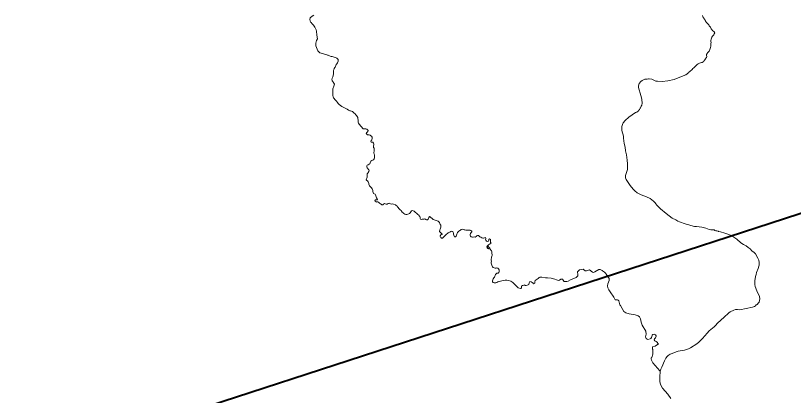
# Model space of a CAD drawing. Extents: x 553962 to 842807, y 8883888 to 9032388.
# Drawn here: x 592477 to 594279, y 8915645 to 8916524 of the extents above; entities that cross this region are included whole.
import ezdxf

# ---------------------------------------------------------------- set-up
doc = ezdxf.new("R2010")
doc.units = 0
doc.header["$LTSCALE"] = 200
doc.layers.add('6', color=7, linetype='Continuous', lineweight=13)

msp = doc.modelspace()

# ---------------------------------------------------------------- linework, layer by layer
at = {"layer": '6', "lineweight": 40}
msp.add_line((590967.2, 8914985.2), (596244.3, 8916699.1), dxfattribs=at)
at = {"layer": '6'}
for points in [[(593167.9, 8916524.7), (593164.1, 8916522.1), (593159.5, 8916518.6), (593158.6, 8916514.6), (593160.4, 8916508.6), (593161.8, 8916507.6), (593164.1, 8916504.4), (593167.2, 8916501), (593170.7, 8916496.5), (593173.8, 8916490.8), (593174, 8916487.4), (593175.2, 8916478.5)], [(594080, 8916505.1), (594078.5, 8916506.9), (594076.9, 8916508.3), (594075.8, 8916510.1), (594074.6, 8916512.2), (594073.3, 8916514.1), (594072, 8916515.7), (594071, 8916517.5), (594070, 8916519.4), (594067.9, 8916523.5)], [(594080, 8916505.1), (594078.5, 8916506.9), (594076.9, 8916508.3), (594075.8, 8916510.1), (594074.6, 8916512.2), (594073.3, 8916514.1), (594072, 8916515.7), (594071, 8916517.5), (594070, 8916519.4), (594067.9, 8916523.5)], [(594036.3, 8916392.1), (594036.8, 8916392.4), (594038.8, 8916393.8), (594040.7, 8916395.6), (594042.4, 8916397.4), (594044.1, 8916399.1), (594046, 8916400.9), (594047.8, 8916402.9), (594049.3, 8916404.3), (594051.1, 8916405.9), (594052.4, 8916407.4), (594054.2, 8916408.9), (594056, 8916410.2), (594057.9, 8916411.6), (594059.7, 8916412.6), (594061.5, 8916413.4), (594063.6, 8916414), (594065.5, 8916414.7), (594067.5, 8916415.2), (594069.4, 8916416.3), (594071.1, 8916417.6), (594072.4, 8916419.4), (594073.8, 8916421.2), (594075, 8916423.1), (594076.1, 8916425), (594077.7, 8916426.7), (594078.4, 8916429), (594077.7, 8916431.5), (594077.8, 8916433.6), (594078.7, 8916436), (594080, 8916437.7), (594082, 8916439.3), (594083.4, 8916441), (594084.5, 8916442.9), (594085.5, 8916445.1), (594086.2, 8916447.7), (594086.8, 8916450), (594087.2, 8916452.6), (594087.5, 8916454.6), (594087.7, 8916456.7), (594087.8, 8916459.2), (594087.9, 8916461.3), (594087.8, 8916463.9), (594087.7, 8916466.2), (594087.9, 8916468.7), (594088.7, 8916471.3), (594089.8, 8916473.6), (594091.4, 8916475.8), (594093.1, 8916477.2), (594094.5, 8916479), (594095.5, 8916481.6), (594096.7, 8916483.3), (594096.2, 8916485.4), (594094.3, 8916486.7), (594092.4, 8916488), (594090.8, 8916489.5), (594089.7, 8916491.4), (594088.6, 8916493.1), (594087.6, 8916495), (594086.7, 8916496.8), (594085.4, 8916498.5), (594084, 8916500.2), (594082.7, 8916501.8), (594081.4, 8916503.4), (594080, 8916505.1)], [(594036.3, 8916392.1), (594036.8, 8916392.4), (594038.8, 8916393.8), (594040.7, 8916395.6), (594042.4, 8916397.4), (594044.1, 8916399.1), (594046, 8916400.9), (594047.8, 8916402.9), (594049.3, 8916404.3), (594051.1, 8916405.9), (594052.4, 8916407.4), (594054.2, 8916408.9), (594056, 8916410.2), (594057.9, 8916411.6), (594059.7, 8916412.6), (594061.5, 8916413.4), (594063.6, 8916414), (594065.5, 8916414.7), (594067.5, 8916415.2), (594069.4, 8916416.3), (594071.1, 8916417.6), (594072.4, 8916419.4), (594073.8, 8916421.2), (594075, 8916423.1), (594076.1, 8916425), (594077.7, 8916426.7), (594078.4, 8916429), (594077.7, 8916431.5), (594077.8, 8916433.6), (594078.7, 8916436), (594080, 8916437.7), (594082, 8916439.3), (594083.4, 8916441), (594084.5, 8916442.9), (594085.5, 8916445.1), (594086.2, 8916447.7), (594086.8, 8916450), (594087.2, 8916452.6), (594087.5, 8916454.6), (594087.7, 8916456.7), (594087.8, 8916459.2), (594087.9, 8916461.3), (594087.8, 8916463.9), (594087.7, 8916466.2), (594087.9, 8916468.7), (594088.7, 8916471.3), (594089.8, 8916473.6), (594091.4, 8916475.8), (594093.1, 8916477.2), (594094.5, 8916479), (594095.5, 8916481.6), (594096.7, 8916483.3), (594096.2, 8916485.4), (594094.3, 8916486.7), (594092.4, 8916488), (594090.8, 8916489.5), (594089.7, 8916491.4), (594088.6, 8916493.1), (594087.6, 8916495), (594086.7, 8916496.8), (594085.4, 8916498.5), (594084, 8916500.2), (594082.7, 8916501.8), (594081.4, 8916503.4), (594080, 8916505.1)], [(593175.2, 8916478.5), (593176.4, 8916469.6), (593174.7, 8916466.1), (593172.5, 8916459.6), (593172.4, 8916453.2), (593176, 8916445.9), (593177.6, 8916442), (593182.1, 8916437.6), (593195.9, 8916433.4)], [(593927.7, 8916329.4), (593926.7, 8916333.6), (593925.1, 8916338.4), (593919.7, 8916356.8), (593919.7, 8916361.4), (593921.8, 8916366.2), (593925.5, 8916370.7), (593928.7, 8916373.5), (593934.9, 8916376.1), (593939.8, 8916376.6), (593943, 8916377.4), (593944.7, 8916377.4), (593950.7, 8916376.1), (593959.9, 8916371.9), (593964, 8916371.7), (593974.5, 8916371.2), (593987.7, 8916372.4), (594002.3, 8916375.7), (594015.5, 8916381.1), (594029.8, 8916386.5), (594036.3, 8916392.1)], [(593911.2, 8916118.1), (593907.6, 8916121.8), (593901, 8916130.2), (593891.6, 8916144), (593889.8, 8916148.5), (593889.8, 8916153.5), (593893.3, 8916162.8), (593894.6, 8916167.4), (593894.8, 8916176), (593894.2, 8916180.5), (593893.7, 8916188.8), (593892, 8916201.7), (593890.1, 8916210.3), (593888.8, 8916218.8), (593886.9, 8916227.4), (593885.4, 8916240.2), (593885.1, 8916244.7), (593881.6, 8916257.4), (593881.1, 8916262.1), (593881.4, 8916266.8), (593882.6, 8916271.3), (593884.2, 8916275.3), (593888.9, 8916281), (593897.3, 8916288.4), (593912.9, 8916299), (593916.1, 8916300.4), (593919.9, 8916303.2), (593920.3, 8916304.3), (593921.3, 8916304.7), (593921.4, 8916305.7), (593922.5, 8916306.5), (593923.5, 8916309.2), (593924.6, 8916310.2), (593925.9, 8916313.6), (593927.7, 8916316.4), (593928.4, 8916320.9), (593927.7, 8916329.4)], [(593251.3, 8916303.5), (593251.9, 8916303.5), (593252.8, 8916303.5), (593255.3, 8916302.7), (593257.5, 8916301.5), (593259.7, 8916299.6), (593261.8, 8916297.7), (593263.7, 8916296), (593265.3, 8916294), (593267.1, 8916292.2), (593268.8, 8916289.7), (593269.7, 8916287.6), (593270.4, 8916284.8), (593270.5, 8916282.2), (593270.8, 8916279.5), (593270.9, 8916276.9), (593270.8, 8916276.3), (593271.5, 8916274.4), (593272.9, 8916272.5), (593274.7, 8916270.9), (593276.5, 8916268.8), (593277.9, 8916267), (593279.1, 8916265.3), (593280.7, 8916263.4), (593282.2, 8916261.8), (593284.4, 8916261.7), (593286.6, 8916261.8), (593288.8, 8916261.7), (593290.7, 8916260.9), (593292.6, 8916259.6), (593293.6, 8916257.5), (593293.5, 8916255.3), (593292, 8916253.9), (593290.3, 8916252.4), (593289.2, 8916250.5), (593290.8, 8916249), (593292.5, 8916247.7), (593294.6, 8916247.7), (593296.5, 8916247.5), (593298.7, 8916246.8), (593300.3, 8916245.7), (593301.7, 8916244.4), (593303.2, 8916242.2), (593303.5, 8916240.4), (593303.2, 8916238.8), (593302.2, 8916236.4), (593301.1, 8916234.6), (593300.3, 8916232.6), (593301, 8916230.7), (593303.2, 8916230.8), (593304.8, 8916230.4), (593306.4, 8916228.7), (593306.9, 8916226.5), (593307, 8916224.7), (593306.5, 8916222.4), (593306.5, 8916220.7), (593306.7, 8916218.3), (593307.7, 8916216.7), (593307.9, 8916215.2), (593308, 8916212.8), (593308.1, 8916211.9)], [(593307.6, 8916211.4), (593307.6, 8916209.1), (593307.2, 8916207.2), (593307.2, 8916205.7), (593308, 8916203.3), (593308.6, 8916201.1), (593308.9, 8916198.8), (593308.8, 8916196.3), (593308.5, 8916194), (593307.9, 8916191.8), (593306.3, 8916189.9), (593304.1, 8916189.1), (593302.3, 8916188.3), (593300.5, 8916186.9), (593299.2, 8916185.2), (593298.7, 8916183.2), (593297.8, 8916180.7), (593296.2, 8916179.5), (593293.8, 8916178.6), (593292, 8916177.7), (593290.6, 8916176.1), (593290.5, 8916173.7), (593291.5, 8916171.7), (593292.9, 8916170.1), (593294.2, 8916168.5), (593295.5, 8916166.7), (593296.1, 8916164.7), (593295.3, 8916162.7), (593294.1, 8916160.9), (593293, 8916159), (593291.5, 8916157.1), (593291.3, 8916155), (593291.3, 8916153.8), (593291.4, 8916151.7), (593291.5, 8916149.6), (593291.1, 8916147.5), (593289.8, 8916145.9), (593289.3, 8916143.7), (593290.5, 8916141.8), (593292.5, 8916141.1), (593293.6, 8916139.2), (593294.7, 8916137.5), (593295.3, 8916135.4), (593295.4, 8916133.3), (593296, 8916131.4), (593297.4, 8916129.8), (593298.7, 8916128.1), (593300.3, 8916126.5), (593301.9, 8916124.8), (593303.2, 8916123), (593304, 8916121), (593304.7, 8916119), (593305, 8916116.5), (593305.2, 8916114.1), (593306.3, 8916112.2), (593308.2, 8916111.4), (593310.1, 8916110.2), (593311.3, 8916108.6), (593312.1, 8916106.6), (593312.4, 8916104.3), (593313.4, 8916102.2), (593314.6, 8916100), (593315.5, 8916097.7), (593315.2, 8916097.6), (593313.2, 8916097.5)], [(594194.5, 8915855.4), (594197.7, 8915858.8), (594199.2, 8915860.9), (594200.6, 8915868.1), (594200, 8915873.5), (594194.4, 8915886.7), (594190.5, 8915896.8), (594189.4, 8915901.3), (594189.5, 8915909.7), (594190.8, 8915919.8), (594192.3, 8915924.7), (594193.4, 8915929.3), (594197, 8915938.8), (594198.3, 8915943.5), (594199.4, 8915945.8), (594199.6, 8915948.3), (594199.4, 8915952.6), (594198.3, 8915957.7), (594196.1, 8915962.5), (594191, 8915972), (594187.5, 8915975.6), (594182.7, 8915979.3), (594178.4, 8915983.8), (594174.1, 8915987.3), (594169.2, 8915990.6), (594163.1, 8915993.8), (594156.6, 8915998), (594147.7, 8916006.4), (594143.1, 8916009.7), (594135.8, 8916013.7), (594135, 8916014.9), (594119.6, 8916020.2), (594110, 8916023), (594105.6, 8916024.1), (594104.2, 8916024.9), (594101.3, 8916025.5), (594099, 8916025.6), (594096.9, 8916026.4), (594095, 8916027.7), (594087.8, 8916028), (594084, 8916028.8), (594076, 8916031.4), (594066.8, 8916033.9), (594054.1, 8916035.6), (594049.6, 8916035.7), (594041.4, 8916037.7), (594036.9, 8916039.4), (594032.5, 8916040.4), (594032.5, 8916040.4), (594028.4, 8916042), (594015, 8916046.5), (594011.3, 8916048), (594006.7, 8916050.7), (593998.3, 8916054.8), (593983.7, 8916065.6), (593970.8, 8916076.7), (593962.4, 8916085.1), (593960.1, 8916088), (593958.6, 8916090.7), (593955.1, 8916094.6), (593946.7, 8916100.4), (593938.5, 8916104.1), (593925.8, 8916109), (593916.7, 8916113.8), (593911.2, 8916118.1)], [(593313.2, 8916097.5), (593310.8, 8916097.4), (593309.1, 8916095.6), (593310.2, 8916093.9), (593312.4, 8916092.6), (593314.4, 8916092.1), (593314.4, 8916092.8), (593316.6, 8916092.8), (593318.7, 8916091.4), (593320.5, 8916089.9), (593322.5, 8916088.4), (593324.1, 8916087.2), (593325.7, 8916085.6), (593328, 8916085.8), (593329.6, 8916087.5), (593331.5, 8916088.9), (593333.6, 8916087.9), (593335.8, 8916086.9), (593338.2, 8916087.2), (593340, 8916088.6), (593342.3, 8916089.4), (593344.5, 8916089.1), (593346, 8916087.9), (593348, 8916087.1), (593350.5, 8916087.7), (593352.6, 8916087.4), (593356.2, 8916085.9), (593356.9, 8916085.6), (593359, 8916084.2), (593360.9, 8916082.7), (593362.2, 8916081.2), (593363.5, 8916079.6), (593365, 8916077.6), (593366.8, 8916075.7), (593368.4, 8916074.5), (593370.3, 8916072.9), (593371.5, 8916070.7), (593373, 8916068.9), (593374.7, 8916067.3), (593376.6, 8916065.9)], [(593376.6, 8916065.9), (593379.2, 8916064.1), (593381.3, 8916063.5), (593383.7, 8916063.6), (593386, 8916063.8), (593388, 8916064.7), (593389.9, 8916065.9), (593391.6, 8916067.6), (593392.8, 8916069.8), (593394.3, 8916071.8), (593396.4, 8916072.9), (593398.3, 8916071.9), (593400.2, 8916070.7), (593402.1, 8916069.2), (593403.9, 8916068), (593405.8, 8916066.3), (593407.6, 8916064.9), (593409.2, 8916063.3), (593411, 8916061.9), (593412.4, 8916060.4), (593413.6, 8916058.7), (593414.3, 8916056.7), (593414.5, 8916054.4), (593415, 8916052.2), (593417.1, 8916052), (593419.3, 8916052.3), (593421.3, 8916052.5), (593423.3, 8916052.9), (593425.3, 8916053.3), (593427.3, 8916052.1), (593429.2, 8916050.9), (593431.5, 8916050.9), (593433, 8916052.6), (593433.7, 8916054.7), (593434.5, 8916056.8), (593435.9, 8916058.4), (593437.9, 8916057.6), (593439.7, 8916056), (593441.3, 8916054.6), (593442.9, 8916053.2), (593444.5, 8916052.1), (593446.7, 8916050.8), (593449.2, 8916050.1), (593451.6, 8916049.5), (593454, 8916048.8), (593456.1, 8916048.2), (593457.9, 8916046.7), (593458.9, 8916044.9), (593459.7, 8916042.7), (593460.8, 8916040.5), (593462, 8916038.8), (593462.5, 8916036.6), (593462.4, 8916034.1), (593461.7, 8916031.6), (593460.7, 8916029.4), (593459.6, 8916027.6)], [(593459.6, 8916027.5), (593459.6, 8916027.6), (593459.4, 8916024.3), (593460.6, 8916022.7), (593462.2, 8916021), (593463.7, 8916019.4), (593465.3, 8916018.1), (593465.6, 8916017.4), (593464.5, 8916016.8), (593462.6, 8916016.4), (593462.1, 8916016.2), (593460.5, 8916014.3), (593460.9, 8916012.4), (593461.8, 8916010.6)], [(593462.2, 8916010.2), (593463.8, 8916009), (593465.9, 8916008.5), (593467.9, 8916009.8), (593469.3, 8916011.4), (593471, 8916013.1), (593472.6, 8916015), (593474.1, 8916016.3), (593475.7, 8916017.8), (593477.4, 8916019.7), (593479.2, 8916021.1), (593481.1, 8916022), (593483.3, 8916022.8), (593485.5, 8916023.8), (593487.6, 8916024.6), (593490, 8916024.4), (593491, 8916022.1), (593491.4, 8916020), (593491.9, 8916017.8), (593492.2, 8916015.7), (593492.8, 8916013.4), (593494.2, 8916011.5), (593496.2, 8916011.5), (593497.9, 8916013.2), (593498.5, 8916015.4), (593499.1, 8916017.6), (593499.9, 8916019.7), (593501.1, 8916021.5), (593502.1, 8916023.3)], [(593502.1, 8916023.3), (593504.2, 8916024.8), (593506.5, 8916026), (593508.1, 8916027.3), (593509.6, 8916029), (593511.7, 8916029.1), (593514, 8916028.6), (593516, 8916028.2), (593518.2, 8916027.8), (593520.4, 8916027.5), (593522.7, 8916027.3), (593525.1, 8916027.2), (593527.5, 8916027.1), (593530, 8916026.9), (593532.1, 8916026.4), (593534.2, 8916025.1), (593534.4, 8916023.1), (593532.5, 8916021.7), (593531.2, 8916019.8), (593530.5, 8916017.6), (593530.3, 8916015.2), (593530.7, 8916013), (593532.5, 8916011.7), (593535.2, 8916011.2), (593537.2, 8916011.2), (593539.7, 8916011.4), (593542, 8916011.3), (593543.8, 8916012.6), (593545.3, 8916014.4), (593547.3, 8916015.1), (593549.5, 8916014.9), (593550.7, 8916013), (593552.7, 8916011.7), (593554.9, 8916010.6), (593557.1, 8916009.5), (593559.2, 8916008.5), (593561.2, 8916008.5), (593563.2, 8916009.2), (593565.4, 8916010.1), (593566.1, 8916008.2), (593565.8, 8916005.8), (593566.5, 8916003.7), (593568.2, 8916002), (593570.4, 8916001.1), (593572.7, 8916001.8), (593573.5, 8916003.7), (593573.1, 8916006), (593575.1, 8916006.9), (593576.9, 8916005.5), (593577.4, 8916003.2), (593577, 8916001.1), (593577.3, 8915998.9), (593578.5, 8915997), (593576.6, 8915995.5), (593574.7, 8915994.6), (593572.7, 8915993.3), (593570.9, 8915992), (593569.2, 8915990.6), (593568.7, 8915988.4), (593569.3, 8915986.3), (593571.1, 8915984.6), (593573.2, 8915984.3), (593571.6, 8915985.6), (593570, 8915987.1), (593570.5, 8915989.1), (593572.5, 8915990.5), (593573.1, 8915988.6), (593574.2, 8915986.9), (593576, 8915985.8), (593575.5, 8915983.8), (593577.1, 8915982.4), (593578.3, 8915980.7), (593579.8, 8915979.3), (593580.5, 8915977.4), (593580, 8915975.4), (593580.1, 8915973.1), (593580.9, 8915971.1), (593580.8, 8915968.8), (593580, 8915966.8), (593579.7, 8915964.8), (593579.3, 8915962.8), (593579, 8915960.3), (593579.1, 8915958.1), (593579.3, 8915955.5), (593579, 8915953.3), (593579.1, 8915950.8), (593579.7, 8915948.4), (593580.3, 8915946), (593580.8, 8915944.1), (593581.7, 8915942.1), (593583.5, 8915941), (593585.5, 8915940.1), (593587.8, 8915939.4), (593588.1, 8915939.4), (593590.1, 8915939.6), (593592.3, 8915939.8), (593594.3, 8915939.2), (593595.9, 8915937.5), (593597.3, 8915935.5), (593597.4, 8915933.1), (593597.4, 8915933)], [(593597.4, 8915933), (593597, 8915930.9), (593596.5, 8915928.9), (593594.7, 8915927.6), (593592.2, 8915927.4), (593590.2, 8915926.3), (593589.2, 8915924.2), (593588.4, 8915922.2), (593587.5, 8915920.4), (593586.5, 8915918.7), (593585.1, 8915916.7), (593583.8, 8915914.5), (593582.7, 8915912.2), (593582.2, 8915910.1), (593582, 8915907.9), (593583.5, 8915906.1), (593585.5, 8915905.4), (593587.5, 8915905.3), (593589.7, 8915905.6), (593591.7, 8915906.2), (593594.1, 8915907.3)], [(593852.1, 8915915.2), (593850.8, 8915918), (593845.4, 8915925.1), (593844.4, 8915926.8), (593840.9, 8915930.1), (593836.8, 8915933), (593835.6, 8915934.2), (593832.5, 8915935.4), (593831.4, 8915936.2), (593827.8, 8915935.8), (593819.2, 8915930.6), (593817.4, 8915929.8), (593814.8, 8915929.4), (593813.8, 8915929.8), (593806.2, 8915935.3), (593801.7, 8915934), (593799.7, 8915932.9), (593796.8, 8915933), (593791.5, 8915936.6), (593787, 8915936.1), (593783, 8915935.1), (593779.2, 8915931.9), (593778.7, 8915930.7), (593778.7, 8915929.9), (593779.7, 8915925.4), (593779.5, 8915921.2), (593775.3, 8915918), (593762.4, 8915912.2), (593756.8, 8915909.2), (593754, 8915908.3), (593750.4, 8915908.3), (593748.1, 8915908.6), (593747.3, 8915909.2), (593744, 8915913.6), (593743.3, 8915914), (593740.5, 8915914.1), (593737.2, 8915911.2)], [(593737.2, 8915911.2), (593740.5, 8915914.1), (593743.3, 8915914), (593744, 8915913.6), (593747.3, 8915909.2), (593748.1, 8915908.6), (593750.4, 8915908.3), (593754, 8915908.3), (593756.8, 8915909.2), (593762.4, 8915912.2), (593775.3, 8915918), (593779.5, 8915921.2), (593779.7, 8915925.4), (593778.7, 8915929.9), (593778.7, 8915930.7), (593779.2, 8915931.9), (593783, 8915935.1), (593787, 8915936.1), (593791.5, 8915936.6), (593796.8, 8915933), (593799.7, 8915932.9), (593801.7, 8915934), (593806.2, 8915935.3), (593813.8, 8915929.8), (593814.8, 8915929.4), (593817.4, 8915929.8), (593819.2, 8915930.6), (593827.8, 8915935.8), (593831.4, 8915936.2), (593832.5, 8915935.4), (593835.6, 8915934.2), (593836.8, 8915933), (593840.9, 8915930.1), (593844.4, 8915926.8), (593845.4, 8915925.1), (593850.8, 8915918), (593852.1, 8915915.2)], [(593594.1, 8915907.3), (593596.2, 8915908.2), (593597.1, 8915908.7)], [(593737.2, 8915911.2), (593734.8, 8915911), (593730.4, 8915911.9), (593726, 8915913.6), (593717.4, 8915915.9), (593709.2, 8915916.8), (593704.8, 8915916.8), (593695.9, 8915918.1), (593691.2, 8915918.2), (593689.6, 8915917.8), (593687.7, 8915915), (593680.9, 8915910.6), (593680.2, 8915907.8), (593679.9, 8915904.7), (593679.6, 8915904.3), (593676.7, 8915903.2), (593675.1, 8915905.1), (593673.4, 8915905.8), (593671.2, 8915907.9), (593668.7, 8915908.2), (593667, 8915905.2), (593666.2, 8915901.7), (593664.2, 8915900.4), (593659.8, 8915899.1), (593657.9, 8915899.1), (593657, 8915900.1), (593656.4, 8915900.3), (593654.8, 8915900.2), (593651.3, 8915899.4), (593649.1, 8915897.4), (593648.9, 8915896.2), (593649.2, 8915894), (593649.1, 8915893.5), (593647.8, 8915892.1), (593646.5, 8915892), (593641.7, 8915893.4), (593636.6, 8915898.1), (593632.8, 8915902.4), (593629.2, 8915905.8), (593624.4, 8915909), (593618.8, 8915911), (593615.3, 8915911.6), (593611.2, 8915911.6), (593606.7, 8915910.4), (593597.1, 8915908.7)], [(593597.1, 8915908.7), (593606.7, 8915910.4), (593611.2, 8915911.6), (593615.3, 8915911.6), (593618.8, 8915911), (593624.4, 8915909), (593629.2, 8915905.8), (593632.8, 8915902.4), (593636.6, 8915898.1), (593641.7, 8915893.4), (593646.5, 8915892), (593647.8, 8915892.1), (593649.1, 8915893.5), (593649.2, 8915894), (593648.9, 8915896.2), (593649.1, 8915897.4), (593651.3, 8915899.4), (593654.8, 8915900.2), (593656.4, 8915900.3), (593657, 8915900.1), (593657.9, 8915899.1), (593659.8, 8915899.1), (593664.2, 8915900.4), (593666.2, 8915901.7), (593667, 8915905.2), (593668.7, 8915908.2), (593671.2, 8915907.9), (593673.4, 8915905.8), (593675.1, 8915905.1), (593676.7, 8915903.2), (593679.6, 8915904.3), (593679.9, 8915904.7), (593680.2, 8915907.8), (593680.9, 8915910.6), (593687.7, 8915915), (593689.6, 8915917.8), (593691.2, 8915918.2), (593695.9, 8915918.1), (593704.8, 8915916.8), (593709.2, 8915916.8), (593717.4, 8915915.9), (593726, 8915913.6), (593730.4, 8915911.9), (593734.8, 8915911), (593737.2, 8915911.2)], [(593969.7, 8915701.9), (593953.1, 8915720.5), (593950.1, 8915726.1), (593949, 8915729.2), (593949, 8915731.9), (593950.8, 8915732.6), (593953.4, 8915740.3), (593953.4, 8915750.1), (593953.2, 8915750.8), (593952.1, 8915752.1), (593952.2, 8915756.9), (593952.8, 8915757.2), (593958.8, 8915758.6), (593966.3, 8915763.9), (593964, 8915765.4), (593964.1, 8915766.7), (593963.9, 8915767.1), (593960.6, 8915769.8), (593959.1, 8915770.3), (593957.7, 8915771.4), (593956.4, 8915773.8), (593956.4, 8915774.4), (593957, 8915775.9), (593959.2, 8915778.1), (593960.6, 8915781.6), (593960.6, 8915782.4), (593959.6, 8915784.8), (593959, 8915785.3), (593956, 8915786.2), (593953.3, 8915785.8), (593951.7, 8915784.3), (593950.5, 8915781), (593950.2, 8915779.2), (593948.7, 8915776.7), (593947, 8915776), (593941.8, 8915774.5), (593940.1, 8915775), (593937.5, 8915776.7), (593936, 8915780.1), (593937.6, 8915786.9), (593936.9, 8915793.7), (593928.2, 8915807.4), (593926.1, 8915814.3), (593924.8, 8915822.4), (593922.5, 8915826.9), (593919.2, 8915829.2), (593912.5, 8915831.3), (593898, 8915833.4), (593890.8, 8915835.9), (593885.7, 8915839.3), (593878.5, 8915853.1), (593877, 8915854.3), (593874.3, 8915863.8), (593873.1, 8915864.9), (593871, 8915866), (593865.9, 8915866.3), (593864.8, 8915867.8), (593862.5, 8915872.4), (593854.4, 8915884.3), (593851.4, 8915889.1), (593849.3, 8915893.5), (593848.2, 8915898.4), (593849.1, 8915903.1), (593852.2, 8915910.8), (593852.1, 8915915.2)], [(593852.1, 8915915.2), (593852.2, 8915910.8), (593849.1, 8915903.1), (593848.2, 8915898.4), (593849.3, 8915893.5), (593851.4, 8915889.1), (593854.4, 8915884.3), (593862.5, 8915872.4), (593864.8, 8915867.8), (593865.9, 8915866.3), (593871, 8915866), (593873.1, 8915864.9), (593874.3, 8915863.8), (593877, 8915854.3), (593878.5, 8915853.1), (593885.7, 8915839.3), (593890.8, 8915835.9), (593898, 8915833.4), (593912.5, 8915831.3), (593919.2, 8915829.2), (593922.5, 8915826.9), (593924.8, 8915822.4), (593926.1, 8915814.3), (593928.2, 8915807.4), (593936.9, 8915793.7), (593937.6, 8915786.9), (593936, 8915780.1), (593937.5, 8915776.7), (593940.1, 8915775), (593941.8, 8915774.5), (593947, 8915776), (593948.7, 8915776.7), (593950.2, 8915779.2), (593950.5, 8915781), (593951.7, 8915784.3), (593953.3, 8915785.8), (593956, 8915786.2), (593959, 8915785.3), (593959.6, 8915784.8), (593960.6, 8915782.4), (593960.6, 8915781.6), (593959.2, 8915778.1), (593957, 8915775.9), (593956.4, 8915774.4), (593956.4, 8915773.8), (593957.7, 8915771.4), (593959.1, 8915770.3), (593960.6, 8915769.8), (593963.9, 8915767.1), (593964.1, 8915766.7), (593964, 8915765.4), (593966.3, 8915763.9), (593958.8, 8915758.6), (593952.8, 8915757.2), (593952.2, 8915756.9), (593952.1, 8915752.1), (593953.2, 8915750.8), (593953.4, 8915750.1), (593953.4, 8915740.3), (593950.8, 8915732.6), (593949, 8915731.9), (593949, 8915729.2), (593950.1, 8915726.1), (593953.1, 8915720.5), (593969.7, 8915701.9)], [(593983.1, 8915730.7), (593984.2, 8915731.7), (593985.3, 8915733.9), (593988.8, 8915737), (593993.6, 8915739.9), (593998.2, 8915742.2), (594007.4, 8915746), (594012.1, 8915746.9), (594016.8, 8915748.1), (594021.5, 8915748.6), (594026.2, 8915749.4), (594031, 8915750.7), (594035.7, 8915752.4), (594040.7, 8915754.8), (594055, 8915764.2), (594059.8, 8915767.7), (594068.5, 8915776.5), (594078.7, 8915789.2), (594083.8, 8915794.6), (594087.5, 8915797.6), (594091.2, 8915800.1), (594095.2, 8915803.5), (594099.2, 8915807.4), (594102.2, 8915811), (594111.2, 8915819.8), (594117.8, 8915825.3), (594129.1, 8915835.8), (594132.4, 8915838.2), (594140.8, 8915842.2), (594144.9, 8915843.3), (594149.5, 8915843.6), (594154.9, 8915842.9), (594184.2, 8915849), (594188.5, 8915850.9), (594191.2, 8915852.4), (594192.7, 8915854.2), (594194.5, 8915855.4)], [(593994.8, 8915637.7), (593988, 8915647.4), (593975.7, 8915661.6), (593970.7, 8915670.2), (593969.6, 8915677.3), (593969.3, 8915686.3), (593969.7, 8915691.4), (593969.8, 8915696.1), (593970.4, 8915700.7), (593971.5, 8915705.7), (593973.9, 8915710.4), (593979.9, 8915724.9), (593983.1, 8915730.7)]]:
    msp.add_lwpolyline(points, dxfattribs=at)
msp.add_spline([(593195.9, 8916433.4), (593200.1, 8916432.2), (593206.3, 8916429.8), (593215.4, 8916427.6), (593221.2, 8916424.9), (593224.3, 8916421.6), (593224.4, 8916418.2), (593222.7, 8916413.9), (593219.8, 8916410.4), (593218, 8916405.5), (593216.6, 8916403.5), (593214.1, 8916398.4), (593213.8, 8916389.8), (593212, 8916381.8), (593210, 8916375.9), (593212.9, 8916369.7), (593215.9, 8916365), (593214.4, 8916360.2), (593212, 8916351.9), (593212.3, 8916341.9), (593212.9, 8916335.4), (593218.2, 8916328), (593227.1, 8916317.7), (593238.9, 8916310), (593251.3, 8916303.5)], degree=3, dxfattribs=at)

doc.saveas('drawing.dxf')
